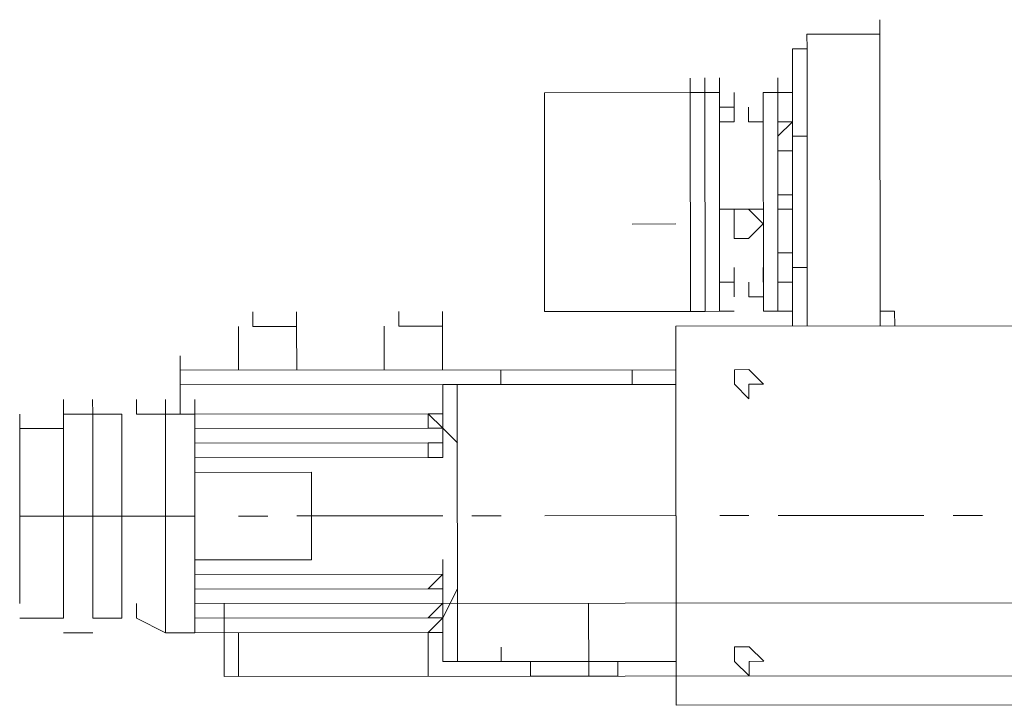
# Model space of a CAD drawing. Header units: inches. Extents: x -5850 to 5646, y 8947 to 13007.
# Tile 508 of 548: x 881 to 909, y 11421 to 11441. Entities that reach past the tile are written whole.
import ezdxf

# ---------------------------------------------------------------- set-up
doc = ezdxf.new("R2010")
doc.units = ezdxf.units.IN
doc.header["$MEASUREMENT"] = 0
doc.layers.add('at_Entity', color=7, linetype='Continuous')
doc.layers.add('at_Rect', color=7, linetype='Continuous')

msp = doc.modelspace()

# ---------------------------------------------------------------- linework, layer by layer
at = {"layer": 'at_Entity', "color": 7, "lineweight": 20}
for p, q in [((905.695, 11440.341), (905.695, 11440.759)), ((903.587, 11440.339), (905.695, 11440.341)), ((903.587, 11440.339), (905.695, 11440.341)), ((903.588, 11439.916), (903.587, 11440.339)), ((903.588, 11439.916), (903.587, 11440.339)), ((905.695, 11440.341), (905.703, 11431.893)), ((903.164, 11439.915), (903.588, 11439.916)), ((903.166, 11437.383), (903.164, 11439.915)), ((903.588, 11439.492), (903.588, 11439.916)), ((903.588, 11439.916), (903.591, 11436.112)), ((903.588, 11439.492), (903.588, 11439.916)), ((903.595, 11431.891), (903.588, 11439.916)), ((903.589, 11439.073), (903.588, 11439.492)), ((900.204, 11438.647), (900.204, 11439.07)), ((900.628, 11438.647), (900.627, 11439.071)), ((900.628, 11438.647), (900.627, 11439.071)), ((901.052, 11438.647), (901.051, 11439.071)), ((902.741, 11438.649), (902.741, 11439.073)), ((903.589, 11438.65), (903.589, 11439.073)), ((903.589, 11438.65), (903.589, 11439.073)), ((900.204, 11438.647), (895.983, 11438.643)), ((895.983, 11438.219), (895.983, 11438.643)), ((900.204, 11438.647), (900.21, 11432.312)), ((900.204, 11438.647), (900.628, 11438.647)), ((900.633, 11432.312), (900.628, 11438.647)), ((900.628, 11438.647), (900.633, 11432.312)), ((901.052, 11438.647), (900.628, 11438.647)), ((901.057, 11432.313), (901.052, 11438.647)), ((901.476, 11438.224), (901.475, 11438.648)), ((902.741, 11438.649), (902.317, 11438.649)), ((902.317, 11438.649), (902.323, 11432.314)), ((902.742, 11437.801), (902.741, 11438.649)), ((902.741, 11438.649), (903.165, 11438.649)), ((902.747, 11432.314), (902.741, 11438.649)), ((903.589, 11438.226), (903.589, 11438.65)), ((903.589, 11438.226), (903.589, 11438.65)), ((903.589, 11438.226), (903.589, 11438.65)), ((895.983, 11438.219), (895.987, 11433.998)), ((901.052, 11438.224), (901.476, 11438.224)), ((901.476, 11437.8), (901.476, 11438.224)), ((901.894, 11438.224), (901.894, 11437.801)), ((902.318, 11437.801), (902.318, 11438.225)), ((902.742, 11437.801), (902.742, 11438.225)), ((903.59, 11437.802), (903.589, 11438.226)), ((903.59, 11437.802), (903.589, 11438.226)), ((903.59, 11437.802), (903.589, 11438.226)), ((901.052, 11437.8), (901.476, 11437.8)), ((901.894, 11437.801), (902.318, 11437.801)), ((902.742, 11437.801), (903.166, 11437.802)), ((903.166, 11437.802), (902.742, 11437.801)), ((902.742, 11437.801), (903.166, 11437.802)), ((903.166, 11437.802), (902.742, 11437.801)), ((903.166, 11437.802), (902.742, 11437.801)), ((903.166, 11437.802), (902.742, 11437.801)), ((903.166, 11437.802), (902.742, 11437.801)), ((902.742, 11437.383), (903.166, 11437.802)), ((903.166, 11437.802), (902.742, 11437.801)), ((902.742, 11437.801), (902.742, 11437.383)), ((902.742, 11437.383), (902.742, 11437.801)), ((903.59, 11437.384), (903.59, 11437.802)), ((903.59, 11437.384), (903.59, 11437.802)), ((903.59, 11437.384), (903.59, 11437.802)), ((902.742, 11437.383), (902.743, 11436.959)), ((903.166, 11437.383), (903.59, 11437.384)), ((903.17, 11433.58), (903.166, 11437.383)), ((903.59, 11436.96), (903.59, 11437.384)), ((903.59, 11436.96), (903.59, 11437.384)), ((903.59, 11436.96), (903.59, 11437.384)), ((902.743, 11436.959), (903.167, 11436.96)), ((902.743, 11436.535), (902.743, 11436.959)), ((903.591, 11436.536), (903.59, 11436.96)), ((903.591, 11436.536), (903.59, 11436.96)), ((902.744, 11435.688), (902.743, 11436.535)), ((902.744, 11436.112), (902.743, 11436.535)), ((903.591, 11436.112), (903.591, 11436.536)), ((903.591, 11436.112), (903.591, 11436.536)), ((902.744, 11435.688), (902.744, 11436.112)), ((903.591, 11436.112), (903.592, 11435.27)), ((903.592, 11435.689), (903.591, 11436.112)), ((903.592, 11435.689), (903.591, 11436.112)), ((903.592, 11435.689), (903.591, 11436.112)), ((903.168, 11435.688), (902.744, 11435.688)), ((902.744, 11435.688), (902.744, 11435.27)), ((902.744, 11435.27), (902.744, 11435.688)), ((902.744, 11435.688), (903.168, 11435.688)), ((903.168, 11435.688), (902.744, 11435.688)), ((902.744, 11435.688), (903.168, 11435.688)), ((903.168, 11435.27), (903.168, 11435.688)), ((903.592, 11435.27), (903.592, 11435.689)), ((903.592, 11435.27), (903.592, 11435.689)), ((901.055, 11435.268), (902.321, 11435.269)), ((901.478, 11435.268), (901.897, 11435.269)), ((901.479, 11434.421), (901.478, 11435.268)), ((901.897, 11435.269), (902.321, 11434.845)), ((902.744, 11435.27), (903.168, 11435.27)), ((902.745, 11434.004), (902.744, 11435.27)), ((903.168, 11435.27), (902.744, 11435.27)), ((902.744, 11435.27), (903.168, 11435.27)), ((903.168, 11435.27), (902.744, 11435.27)), ((903.168, 11435.27), (902.744, 11435.27)), ((902.745, 11434.846), (902.744, 11435.27)), ((903.592, 11434.847), (903.592, 11435.27)), ((903.592, 11434.847), (903.592, 11435.27)), ((903.592, 11435.27), (903.592, 11434.847)), ((898.523, 11434.842), (899.789, 11434.843)), ((902.321, 11434.845), (901.897, 11434.421)), ((903.593, 11434.423), (903.592, 11434.847)), ((903.592, 11434.847), (903.593, 11434.005)), ((903.593, 11434.423), (903.592, 11434.847)), ((901.897, 11434.421), (901.479, 11434.421)), ((902.745, 11434.004), (902.745, 11434.422)), ((903.593, 11434.005), (903.593, 11434.423)), ((903.593, 11434.005), (903.593, 11434.423)), ((903.593, 11434.005), (903.593, 11434.423)), ((895.988, 11432.308), (895.987, 11433.998)), ((902.745, 11434.004), (902.746, 11433.58)), ((902.745, 11434.004), (903.169, 11434.004)), ((903.593, 11433.581), (903.593, 11434.005)), ((903.593, 11433.581), (903.593, 11434.005)), ((903.593, 11433.581), (903.593, 11434.005)), ((903.17, 11433.58), (903.593, 11433.581)), ((903.171, 11431.891), (903.17, 11433.58)), ((903.593, 11433.581), (903.595, 11431.891)), ((903.594, 11433.157), (903.593, 11433.581)), ((903.594, 11433.157), (903.593, 11433.581)), ((903.594, 11433.157), (903.593, 11433.581)), ((901.48, 11433.155), (901.48, 11433.579)), ((902.322, 11433.156), (902.322, 11433.58)), ((902.747, 11432.732), (902.746, 11433.58)), ((902.747, 11432.732), (902.746, 11433.58)), ((901.057, 11433.155), (901.48, 11433.155)), ((901.481, 11432.731), (901.48, 11433.155)), ((901.899, 11433.155), (901.899, 11432.732)), ((902.746, 11433.156), (903.17, 11433.157)), ((902.746, 11433.156), (903.17, 11433.157)), ((903.17, 11433.157), (902.746, 11433.156)), ((903.17, 11433.157), (902.746, 11433.156)), ((902.746, 11433.156), (903.17, 11433.157)), ((902.747, 11432.732), (902.746, 11433.156)), ((903.594, 11432.733), (903.594, 11433.157)), ((903.594, 11432.733), (903.594, 11433.157)), ((903.594, 11432.733), (903.594, 11433.157)), ((895.988, 11432.308), (895.988, 11432.726)), ((900.21, 11432.312), (900.209, 11432.73)), ((900.21, 11432.312), (900.209, 11432.73)), ((900.633, 11432.312), (900.633, 11432.73)), ((900.633, 11432.312), (900.633, 11432.73)), ((901.057, 11432.313), (901.057, 11432.731)), ((901.899, 11432.732), (902.323, 11432.732)), ((902.747, 11432.314), (902.747, 11432.732)), ((902.747, 11432.732), (902.747, 11432.314)), ((903.595, 11432.315), (903.594, 11432.733)), ((887.54, 11431.877), (887.54, 11432.301)), ((888.806, 11431.878), (888.806, 11432.302)), ((891.767, 11431.88), (891.767, 11432.304)), ((893.033, 11431.882), (893.033, 11432.305)), ((900.21, 11432.312), (895.988, 11432.308)), ((900.21, 11432.312), (900.633, 11432.312)), ((900.633, 11432.312), (901.057, 11432.313)), ((901.057, 11432.313), (901.481, 11432.313)), ((902.747, 11432.314), (902.323, 11432.314)), ((903.171, 11432.314), (902.747, 11432.314)), ((903.595, 11431.891), (903.595, 11432.315)), ((905.702, 11432.317), (906.126, 11432.317)), ((906.126, 11432.317), (906.127, 11431.893)), ((887.117, 11431.876), (887.118, 11430.61)), ((887.54, 11431.877), (888.806, 11431.878)), ((888.806, 11431.878), (888.807, 11430.612)), ((891.344, 11431.88), (891.345, 11430.614)), ((891.767, 11431.88), (893.033, 11431.882)), ((893.033, 11431.882), (893.034, 11430.616)), ((885.428, 11430.609), (885.428, 11431.027)), ((885.428, 11430.609), (885.428, 11431.027)), ((887.118, 11430.61), (887.117, 11431.029)), ((888.807, 11430.612), (888.807, 11431.03)), ((891.345, 11430.614), (891.344, 11431.032)), ((893.034, 11430.616), (893.034, 11431.034)), ((899.793, 11430.622), (885.428, 11430.609)), ((885.428, 11430.609), (885.428, 11430.185)), ((894.724, 11430.193), (894.724, 11430.617)), ((898.527, 11430.197), (898.527, 11430.621)), ((901.483, 11430.623), (901.901, 11430.624)), ((901.483, 11430.2), (901.483, 11430.623)), ((901.901, 11430.624), (902.325, 11430.2)), ((893.035, 11430.192), (885.428, 11430.185)), ((885.428, 11430.185), (893.035, 11430.192)), ((885.429, 11429.338), (885.428, 11430.185)), ((893.035, 11430.192), (894.724, 11430.193)), ((893.036, 11428.926), (893.035, 11430.192)), ((899.793, 11430.198), (893.459, 11430.192)), ((893.459, 11430.192), (893.466, 11422.168)), ((898.527, 11430.197), (894.724, 11430.193)), ((898.527, 11430.197), (899.793, 11430.198)), ((901.902, 11429.776), (901.483, 11430.2)), ((902.325, 11430.2), (901.901, 11430.2)), ((901.901, 11430.2), (901.902, 11429.776)), ((882.05, 11429.335), (882.05, 11429.758)), ((882.898, 11429.335), (882.897, 11429.759)), ((884.163, 11429.336), (884.163, 11429.76)), ((885.005, 11429.337), (885.005, 11429.761)), ((885.853, 11429.338), (885.853, 11429.762)), ((880.784, 11428.915), (880.784, 11429.333)), ((882.898, 11429.335), (882.05, 11429.335)), ((882.055, 11423.424), (882.05, 11429.335)), ((883.74, 11429.336), (882.898, 11429.335)), ((882.898, 11429.335), (882.903, 11423.424)), ((883.745, 11423.425), (883.74, 11429.336)), ((885.005, 11429.337), (884.163, 11429.336)), ((885.853, 11429.338), (885.005, 11429.337)), ((885.011, 11423.002), (885.005, 11429.337)), ((885.853, 11429.338), (892.612, 11429.344)), ((885.853, 11429.338), (892.612, 11429.344)), ((892.612, 11429.344), (885.853, 11429.338)), ((885.853, 11428.92), (885.853, 11429.338)), ((885.853, 11429.338), (885.855, 11427.648)), ((885.853, 11428.92), (885.853, 11429.338)), ((892.612, 11429.344), (893.035, 11429.344)), ((893.035, 11429.344), (892.612, 11429.344)), ((892.612, 11429.344), (892.612, 11428.926)), ((893.036, 11428.926), (892.612, 11429.344)), ((893.036, 11428.926), (893.035, 11429.344)), ((893.036, 11428.926), (893.035, 11429.344)), ((893.036, 11428.926), (893.035, 11429.344)), ((882.05, 11428.916), (880.784, 11428.915)), ((880.789, 11423.846), (880.784, 11428.915)), ((892.612, 11428.926), (885.853, 11428.92)), ((885.853, 11428.92), (885.854, 11428.496)), ((892.612, 11428.926), (893.036, 11428.926)), ((893.46, 11428.503), (893.036, 11428.926)), ((893.036, 11428.502), (893.036, 11428.926)), ((885.854, 11428.496), (892.612, 11428.502)), ((885.854, 11428.496), (893.036, 11428.502)), ((885.854, 11428.072), (885.854, 11428.496)), ((885.854, 11428.072), (893.037, 11428.079)), ((892.613, 11428.078), (885.854, 11428.072)), ((889.234, 11427.651), (885.855, 11427.648)), ((885.855, 11427.648), (885.857, 11425.117)), ((889.236, 11425.12), (889.234, 11427.651)), ((885.857, 11425.117), (889.236, 11425.12)), ((885.858, 11423.427), (885.857, 11425.117)), ((893.04, 11424.699), (893.039, 11425.123)), ((893.04, 11424.699), (885.857, 11424.693)), ((885.858, 11424.269), (885.857, 11424.693)), ((885.857, 11424.693), (885.858, 11424.269)), ((893.04, 11424.699), (892.616, 11424.275)), ((893.04, 11424.275), (893.04, 11424.699)), ((880.789, 11423.846), (880.789, 11424.264)), ((885.858, 11424.269), (892.616, 11424.275)), ((892.616, 11424.275), (885.858, 11424.269)), ((886.706, 11423.851), (1300.654, 11424.221)), ((892.616, 11424.275), (893.04, 11424.275)), ((893.04, 11423.857), (893.04, 11424.275)), ((893.04, 11423.857), (893.04, 11424.275)), ((893.041, 11423.433), (893.464, 11424.276)), ((882.055, 11423.424), (882.055, 11423.847)), ((882.903, 11423.424), (882.902, 11423.848)), ((884.169, 11423.425), (884.168, 11423.849)), ((885.011, 11423.426), (885.01, 11423.85)), ((893.04, 11423.857), (885.858, 11423.851)), ((885.858, 11423.427), (885.858, 11423.851)), ((885.858, 11423.427), (885.858, 11423.851)), ((885.858, 11423.427), (885.858, 11423.851)), ((885.858, 11423.851), (885.858, 11423.427)), ((885.858, 11423.427), (885.858, 11423.851)), ((886.707, 11421.738), (886.706, 11423.851)), ((893.04, 11423.857), (892.617, 11423.433)), ((893.041, 11423.433), (893.04, 11423.857)), ((893.042, 11422.167), (893.04, 11423.857)), ((893.041, 11423.433), (893.04, 11423.857)), ((893.041, 11423.433), (893.04, 11423.857)), ((897.264, 11421.747), (897.262, 11423.861)), ((882.055, 11423.424), (880.789, 11423.422)), ((883.745, 11423.425), (882.903, 11423.424)), ((885.011, 11423.002), (884.169, 11423.425)), ((885.858, 11423.427), (892.617, 11423.433)), ((892.617, 11423.433), (885.858, 11423.427)), ((885.859, 11423.003), (885.858, 11423.427)), ((885.858, 11423.427), (885.859, 11423.003)), ((893.041, 11423.433), (892.617, 11423.009)), ((892.617, 11423.433), (893.041, 11423.433)), ((882.903, 11423), (882.056, 11423)), ((885.859, 11423.003), (885.011, 11423.002)), ((885.859, 11423.003), (892.617, 11423.009)), ((887.126, 11421.738), (887.125, 11423.004)), ((892.617, 11423.009), (893.041, 11423.01)), ((892.618, 11421.743), (892.617, 11423.009)), ((894.732, 11422.169), (894.731, 11422.587)), ((901.49, 11422.593), (901.908, 11422.594)), ((901.49, 11422.175), (901.49, 11422.593)), ((901.908, 11422.594), (902.332, 11422.176)), ((893.466, 11422.168), (899.801, 11422.174)), ((898.535, 11422.172), (899.801, 11422.174)), ((901.909, 11421.752), (901.49, 11422.175)), ((902.332, 11422.176), (901.908, 11422.175)), ((901.908, 11422.175), (901.909, 11421.752)), ((1335.715, 11422.139), (886.707, 11421.738)), ((894.732, 11422.169), (893.042, 11422.167)), ((895.574, 11422.17), (895.574, 11421.746)), ((898.111, 11421.748), (898.111, 11422.172)), ((887.126, 11421.738), (892.618, 11421.743)), ((895.574, 11421.746), (898.111, 11421.748))]:
    msp.add_line(p, q, dxfattribs=at)
at = {"layer": 'at_Entity', "color": 3, "lineweight": 20}
for p, q in [((885.856, 11426.382), (880.787, 11426.378)), ((887.969, 11426.384), (887.122, 11426.384)), ((893.038, 11426.389), (888.811, 11426.385)), ((894.728, 11426.39), (893.88, 11426.39)), ((899.797, 11426.395), (895.994, 11426.391)), ((901.905, 11426.397), (901.063, 11426.396)), ((906.974, 11426.401), (902.752, 11426.398)), ((908.669, 11426.403), (907.821, 11426.402))]:
    msp.add_line(p, q, dxfattribs=at)
at = {"layer": 'at_Rect', "color": 7, "lineweight": 20}
for p, q in [((899.792, 11431.885), (914.999, 11431.899)), ((899.792, 11431.885), (899.802, 11420.902)), ((892.614, 11428.501), (893.036, 11428.501)), ((892.614, 11428.501), (892.614, 11428.078)), ((893.037, 11428.079), (893.036, 11428.501)), ((893.037, 11428.079), (892.614, 11428.078)), ((915.009, 11420.916), (899.802, 11420.902))]:
    msp.add_line(p, q, dxfattribs=at)

doc.saveas('drawing.dxf')
